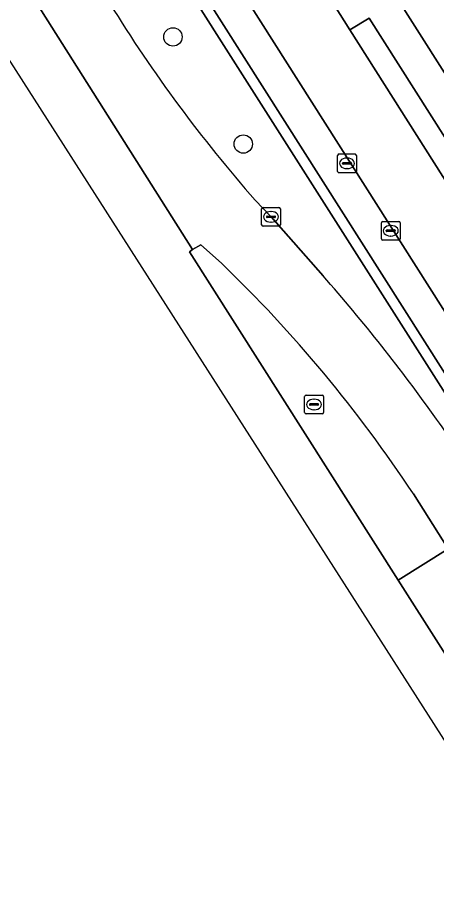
# Model space of a CAD drawing. Extents: x 159680 to 160786, y 387323 to 388340.
# Drawn here: x 159890.67 to 159913.03, y 387571.26 to 387617.6 of the extents above; entities that cross this region are included whole.
import ezdxf

# ---------------------------------------------------------------- set-up
doc = ezdxf.new("R2010")
doc.units = 0
for name, color, linetype in [('IMGEO_Berm_groen', 7, 'Continuous'), ('IMGEO_Boom', 7, 'Continuous'), ('IMGEO_Erf', 7, 'Continuous'), ('IMGEO_Fietspad_gesloten', 7, 'Continuous'), ('IMGEO_Kolk', 7, 'Continuous'), ('IMGEO_OVBaan_gesloten', 7, 'Continuous'), ('IMGEO_Rijbaan_regionaal_gesloten', 7, 'Continuous'), ('IMGEO_Rioolput', 7, 'Continuous'), ('IMGEO_Verkeerseiland_groen', 7, 'Continuous'), ('IMGEO_Voetpad_open', 7, 'Continuous')]:
    doc.layers.add(name, color=color, linetype=linetype)

msp = doc.modelspace()

# ---------------------------------------------------------------- linework, layer by layer
at = {"layer": 'IMGEO_Berm_groen'}
for points in [[(159915.314, 387592.825), (159916.154, 387593.379), (159913.887, 387596.942), (159902.311, 387615.135), (159894.697, 387627.102), (159893.433, 387629.088), (159887.557, 387638.32), (159869.453, 387666.765)], [(159903.364, 387607.852), (159904.2, 387606.97), (159906.978, 387603.817)]]:
    msp.add_lwpolyline(points, dxfattribs=at)
for centre, radius, start, end in [((159961.627, 387659.076), 77.579, 211.67861, 221.3213), ((159836.707, 387541.881), 93.67, 35.42759, 41.39264), ((159835.583, 387541.077), 95.052, 32.98488, 35.42971)]:
    msp.add_arc(centre, radius, start, end, dxfattribs=at)
at = {"layer": 'IMGEO_Boom'}
for centre in [(159898.968, 387616.564), (159902.719, 387610.852)]:
    msp.add_circle(centre, 0.489, dxfattribs=at)
at = {"layer": 'IMGEO_Erf'}
msp.add_lwpolyline([(159903.748, 387629.93), (159913.458, 387614.655), (159925.086, 387596.373), (159925.947, 387595.016), (159928.179, 387596.432), (159926.509, 387599.086), (159931.361, 387603.112), (159930.299, 387604.753), (159929.239, 387606.391), (159923.584, 387603.705), (159921.987, 387606.219), (159920.446, 387608.643), (159925.208, 387612.669), (159924.147, 387614.348), (159923.112, 387615.987), (159917.445, 387613.338), (159915.867, 387615.823), (159914.269, 387618.34)], dxfattribs=at)
at = {"layer": 'IMGEO_Fietspad_gesloten'}
for points in [[(159858.565, 387688.232), (159871.375, 387668.071), (159896.663, 387628.381), (159918.222, 387594.432), (159932.893, 387571.356), (159934.024, 387569.601), (159936.643, 387565.432), (159937.134, 387564.769), (159945, 387552.043)], [(159945.513, 387558.561), (159944.983, 387559.416), (159943.701, 387561.424), (159941.773, 387564.475), (159935.889, 387573.759), (159932.362, 387579.26), (159920.539, 387597.888), (159919.709, 387599.113), (159908.409, 387616.936), (159907.589, 387618.24), (159896.34, 387635.958), (159895.454, 387637.315), (159883.934, 387655.5)]]:
    msp.add_lwpolyline(points, dxfattribs=at)
at = {"layer": 'IMGEO_Kolk'}
for p, q in [((159907.754, 387609.395), (159907.754, 387610.247)), ((159907.829, 387610.321), (159908.681, 387610.321)), ((159908.242, 387610.101), (159908.267, 387610.101)), ((159908.755, 387610.247), (159908.755, 387609.395)), ((159908.013, 387609.815), (159908.013, 387609.827)), ((159908.451, 387609.778), (159908.053, 387609.778)), ((159908.056, 387609.864), (159908.454, 387609.864)), ((159908.265, 387609.541), (159908.24, 387609.541)), ((159908.497, 387609.827), (159908.497, 387609.815)), ((159908.681, 387609.321), (159907.829, 387609.321)), ((159903.699, 387606.544), (159903.699, 387607.396)), ((159903.774, 387607.47), (159904.626, 387607.47)), ((159904.187, 387607.25), (159904.212, 387607.25)), ((159904.7, 387607.396), (159904.7, 387606.544)), ((159903.958, 387606.964), (159903.958, 387606.976)), ((159904.396, 387606.927), (159903.998, 387606.927)), ((159904.001, 387607.013), (159904.399, 387607.013)), ((159904.21, 387606.69), (159904.185, 387606.69)), ((159904.442, 387606.976), (159904.442, 387606.964)), ((159904.626, 387606.47), (159903.774, 387606.47)), ((159906.07, 387597.466), (159906.922, 387597.466)), ((159905.995, 387596.54), (159905.995, 387597.392)), ((159906.254, 387596.96), (159906.254, 387596.972)), ((159906.297, 387597.009), (159906.695, 387597.009)), ((159906.483, 387597.246), (159906.508, 387597.246)), ((159906.738, 387596.972), (159906.738, 387596.96)), ((159906.996, 387597.392), (159906.996, 387596.54)), ((159906.692, 387596.923), (159906.294, 387596.923)), ((159906.506, 387596.686), (159906.481, 387596.686)), ((159906.922, 387596.466), (159906.07, 387596.466))]:
    msp.add_line(p, q, dxfattribs=at)
for points in [[(159907.754, 387609.395), (159907.754, 387610.247)], [(159907.829, 387610.321), (159908.681, 387610.321)], [(159908.755, 387610.247), (159908.755, 387609.395)], [(159908.681, 387609.321), (159907.829, 387609.321)], [(159903.699, 387606.544), (159903.699, 387607.396)], [(159903.774, 387607.47), (159904.626, 387607.47)], [(159904.7, 387607.396), (159904.7, 387606.544)], [(159904.626, 387606.47), (159903.774, 387606.47)], [(159906.07, 387597.466), (159906.922, 387597.466)], [(159905.995, 387596.54), (159905.995, 387597.392)], [(159906.996, 387597.392), (159906.996, 387596.54)], [(159906.922, 387596.466), (159906.07, 387596.466)]]:
    msp.add_lwpolyline(points, dxfattribs=at)
for centre, radius, start, end in [((159907.831, 387610.245), 0.0765, 91.552, 178.448), ((159907.831, 387610.245), 0.0765, 91.552, 178.448), ((159908.679, 387610.245), 0.0765, 1.552, 88.448), ((159908.679, 387610.245), 0.0765, 1.552, 88.448), ((159908.053, 387609.824), 0.0403, 85.8775, 175.7526), ((159908.05, 387609.814), 0.0366, 178.938, 274.7102), ((159908.454, 387609.821), 0.043, 264.8664, 352.4533), ((159908.458, 387609.826), 0.0386, 1.7309, 96.639), ((159907.831, 387609.397), 0.0765, 181.552, 268.448), ((159907.831, 387609.397), 0.0765, 181.552, 268.448), ((159908.679, 387609.397), 0.0765, 271.552, 358.448), ((159908.679, 387609.397), 0.0765, 271.552, 358.448), ((159903.776, 387607.394), 0.0765, 91.552, 178.448), ((159903.776, 387607.394), 0.0765, 91.552, 178.448), ((159904.624, 387607.394), 0.0765, 1.552, 88.448), ((159904.624, 387607.394), 0.0765, 1.552, 88.448), ((159903.998, 387606.973), 0.0403, 85.8775, 175.7526), ((159903.995, 387606.963), 0.0366, 178.938, 274.7102), ((159904.399, 387606.97), 0.043, 264.8664, 352.4533), ((159904.403, 387606.975), 0.0386, 1.7309, 96.639), ((159903.776, 387606.546), 0.0765, 181.552, 268.448), ((159903.776, 387606.546), 0.0765, 181.552, 268.448), ((159904.624, 387606.546), 0.0765, 271.552, 358.448), ((159904.624, 387606.546), 0.0765, 271.552, 358.448), ((159906.072, 387597.39), 0.0765, 91.552, 178.448), ((159906.072, 387597.39), 0.0765, 91.552, 178.448), ((159906.92, 387597.39), 0.0765, 1.552, 88.448), ((159906.92, 387597.39), 0.0765, 1.552, 88.448), ((159906.294, 387596.969), 0.0403, 85.8775, 175.7526), ((159906.291, 387596.959), 0.0366, 178.938, 274.7102), ((159906.695, 387596.966), 0.043, 264.8664, 352.4533), ((159906.699, 387596.971), 0.0386, 1.7309, 96.639), ((159906.072, 387596.542), 0.0765, 181.552, 268.448), ((159906.072, 387596.542), 0.0765, 181.552, 268.448), ((159906.92, 387596.542), 0.0765, 271.552, 358.448), ((159906.92, 387596.542), 0.0765, 271.552, 358.448)]:
    msp.add_arc(centre, radius, start, end, dxfattribs=at)
for centre, major_axis, ratio, start_param, end_param in [((159908.241, 387609.821), (-0.387, 0.002), 0.722429, 4.712389, 7.853982), ((159908.266, 387609.821), (-0.39, 0.002), 0.717154, 1.570796, 4.712389), ((159904.186, 387606.97), (-0.387, 0.002), 0.722429, 4.712389, 7.853982), ((159904.211, 387606.97), (-0.39, 0.002), 0.717154, 1.570796, 4.712389), ((159906.482, 387596.966), (-0.387, 0.002), 0.722429, 4.712389, 7.853982), ((159906.507, 387596.966), (-0.39, 0.002), 0.717154, 1.570796, 4.712389)]:
    msp.add_ellipse(centre, major_axis=major_axis, ratio=ratio, start_param=start_param, end_param=end_param, dxfattribs=at)
at = {"layer": 'IMGEO_OVBaan_gesloten'}
for points in [[(159858.121, 387669.257), (159855.36, 387672.605), (159852.108, 387676.163), (159883.278, 387626.179), (159920.558, 387567.925), (159984.842, 387467.474), (160065.277, 387340.998)], [(160065.277, 387340.998), (160066.652, 387341.76), (160065.959, 387342.848), (160051.196, 387366.436), (160037.469, 387388.37), (160035.007, 387392.266), (160025.491, 387407.303), (159999.061, 387448.992), (159999.203, 387449.069), (159985.84, 387470.05), (159937.564, 387546.059), (159937.458, 387545.975), (159928.344, 387560.272), (159926.726, 387562.813), (159919.709, 387573.899), (159910.99, 387587.597), (159899.844, 387605.107), (159900.012, 387605.234), (159869.099, 387654.066)]]:
    msp.add_lwpolyline(points, dxfattribs=at)
at = {"layer": 'IMGEO_Rijbaan_regionaal_gesloten'}
for points in [[(159869.099, 387654.066), (159900.012, 387605.234), (159900.453, 387605.47), (159901.556, 387604.496)], [(159906.978, 387603.817), (159904.2, 387606.97), (159903.364, 387607.852)], [(159911.794, 387592.201), (159913.655, 387589.274), (159929.395, 387564.514), (159929.83, 387563.83), (159930.599, 387562.585), (159930.974, 387561.949), (159928.344, 387560.272), (159937.458, 387545.975), (159937.564, 387546.059), (159985.84, 387470.05), (159999.203, 387449.069), (159999.616, 387449.328)]]:
    msp.add_lwpolyline(points, dxfattribs=at)
for centre, radius, start, end in [((159961.627, 387659.076), 77.579, 211.67861, 221.3213), ((159851.22, 387552.171), 72.606, 33.45828, 46.10976), ((159836.707, 387541.881), 93.67, 35.42759, 41.39264), ((159835.583, 387541.077), 95.052, 32.98488, 35.42971)]:
    msp.add_arc(centre, radius, start, end, dxfattribs=at)
at = {"layer": 'IMGEO_Rioolput'}
for p, q in [((159910.163, 387606.727), (159911.015, 387606.727)), ((159910.088, 387605.801), (159910.088, 387606.653)), ((159910.347, 387606.221), (159910.347, 387606.233)), ((159910.39, 387606.27), (159910.788, 387606.27)), ((159910.576, 387606.507), (159910.601, 387606.507)), ((159910.831, 387606.233), (159910.831, 387606.221)), ((159911.089, 387606.653), (159911.089, 387605.801)), ((159910.785, 387606.184), (159910.387, 387606.184)), ((159910.599, 387605.947), (159910.574, 387605.947)), ((159911.015, 387605.727), (159910.163, 387605.727))]:
    msp.add_line(p, q, dxfattribs=at)
for points in [[(159910.163, 387606.727), (159911.015, 387606.727)], [(159910.088, 387605.801), (159910.088, 387606.653)], [(159911.089, 387606.653), (159911.089, 387605.801)], [(159911.015, 387605.727), (159910.163, 387605.727)]]:
    msp.add_lwpolyline(points, dxfattribs=at)
for centre, radius, start, end in [((159910.165, 387606.651), 0.0765, 91.552, 178.448), ((159910.165, 387606.651), 0.0765, 91.552, 178.448), ((159911.013, 387606.651), 0.0765, 1.552, 88.448), ((159911.013, 387606.651), 0.0765, 1.552, 88.448), ((159910.387, 387606.23), 0.0403, 85.8775, 175.7526), ((159910.792, 387606.232), 0.0386, 1.7309, 96.639), ((159910.165, 387605.803), 0.0765, 181.552, 268.448), ((159910.165, 387605.803), 0.0765, 181.552, 268.448), ((159910.384, 387606.22), 0.0366, 178.938, 274.7102), ((159910.788, 387606.227), 0.043, 264.8664, 352.4533), ((159911.013, 387605.803), 0.0765, 271.552, 358.448), ((159911.013, 387605.803), 0.0765, 271.552, 358.448)]:
    msp.add_arc(centre, radius, start, end, dxfattribs=at)
for centre, major_axis, ratio, start_param, end_param in [((159910.575, 387606.227), (-0.387, 0.002), 0.722429, 4.712389, 7.853982), ((159910.6, 387606.227), (-0.39, 0.002), 0.717154, 1.570796, 4.712389)]:
    msp.add_ellipse(centre, major_axis=major_axis, ratio=ratio, start_param=start_param, end_param=end_param, dxfattribs=at)
at = {"layer": 'IMGEO_Verkeerseiland_groen'}
msp.add_lwpolyline([(159901.556, 387604.496), (159900.453, 387605.47), (159900.012, 387605.234), (159899.844, 387605.107), (159910.99, 387587.597), (159913.655, 387589.274), (159911.794, 387592.201)], dxfattribs=at)
msp.add_arc((159851.22, 387552.171), 72.606, 33.45828, 46.10976, dxfattribs=at)
at = {"layer": 'IMGEO_Voetpad_open'}
for points in [[(159943.683, 387567.084), (159939.772, 387573.244), (159934.994, 387580.626), (159934.656, 387581.284), (159926.748, 387593.752), (159925.947, 387595.016), (159925.086, 387596.373), (159913.458, 387614.655), (159903.748, 387629.93), (159892.284, 387647.962), (159880.486, 387666.503), (159871.272, 387681.013), (159866.365, 387688.698)], [(159932.893, 387571.356), (159918.222, 387594.432), (159896.663, 387628.381), (159871.375, 387668.071), (159858.565, 387688.232)], [(159856.345, 387687.342), (159856.448, 387687.183), (159856.552, 387687.024), (159869.453, 387666.765), (159887.557, 387638.32), (159893.433, 387629.088), (159894.697, 387627.102), (159902.311, 387615.135), (159913.887, 387596.942), (159916.154, 387593.379), (159915.314, 387592.825), (159916.622, 387590.821), (159927.578, 387573.558), (159928.176, 387572.617), (159932.638, 387565.597), (159933.422, 387564.311), (159933.608, 387563.981), (159933.794, 387563.651), (159936.643, 387565.432), (159934.024, 387569.601), (159932.893, 387571.356)], [(159856.768, 387687.721), (159856.897, 387687.521), (159857.025, 387687.322), (159869.914, 387667.073), (159895.175, 387627.432), (159916.611, 387593.674), (159930.011, 387572.581)], [(159930.011, 387572.581), (159916.611, 387593.674), (159895.175, 387627.432), (159869.914, 387667.073)], [(159884.972, 387656.109), (159896.483, 387637.94), (159895.454, 387637.315), (159896.34, 387635.958), (159897.351, 387636.611), (159908.618, 387618.883), (159907.589, 387618.24), (159908.409, 387616.936), (159909.443, 387617.569), (159920.767, 387599.742), (159919.709, 387599.113), (159920.539, 387597.888), (159921.568, 387598.511), (159933.389, 387579.886), (159932.362, 387579.26), (159935.889, 387573.759), (159936.893, 387574.408), (159942.792, 387565.13)]]:
    msp.add_lwpolyline(points, dxfattribs=at)
for points in [[(159908.409, 387616.936), (159919.709, 387599.113), (159920.767, 387599.742), (159909.443, 387617.569)], [(159913.655, 387589.274), (159910.99, 387587.597), (159919.709, 387573.899), (159926.726, 387562.813), (159929.395, 387564.514)]]:
    msp.add_lwpolyline(points, close=True, dxfattribs=at)

doc.saveas('drawing.dxf')
